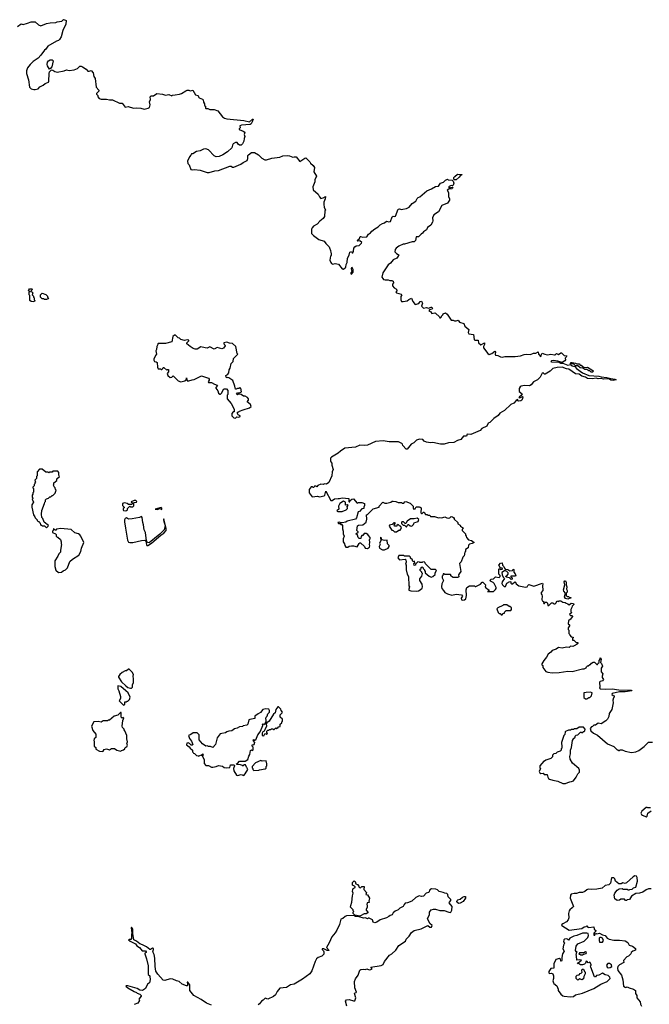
# Model space of a CAD drawing. Extents: x 2240384 to 2404287, y 351326 to 526670.
# Tile 264 of 309: x 2376375 to 2385278, y 415372 to 429298. Entities that reach past the tile are written whole.
import ezdxf

# ---------------------------------------------------------------- set-up
doc = ezdxf.new("R2010")
doc.units = 0

msp = doc.modelspace()

# ---------------------------------------------------------------- linework, layer by layer
at = {"layer": '0CON20XD'}
for points in [[(2376345, 429203), (2376395, 429238), (2376425, 429228), (2376485, 429248), (2376535, 429268), (2376595, 429268), (2376640, 429225), (2376675, 429212), (2376755, 429242), (2376805, 429252), (2376885, 429258), (2376904, 429266), (2376973, 429277), (2376995, 429298), (2377025, 429292), (2377032, 429285), (2377028, 429235), (2376986, 429145), (2376963, 429055), (2376938, 429015), (2376925, 429002), (2376895, 428992), (2376775, 428922), (2376745, 428880), (2376724, 428866), (2376676, 428794), (2376636, 428754), (2376565, 428708), (2376522, 428665), (2376484, 428616), (2376470, 428575), (2376472, 428535), (2376499, 428449), (2376513, 428343), (2376535, 428320), (2376575, 428308), (2376595, 428308), (2376635, 428320), (2376662, 428348), (2376709, 428371), (2376733, 428397), (2376780, 428415), (2376786, 428426), (2376790, 428535), (2376798, 428562), (2376818, 428582), (2376835, 428588), (2376843, 428583), (2376874, 428564), (2376905, 428557), (2377005, 428574), (2377035, 428586), (2377075, 428580), (2377145, 428590), (2377194, 428606), (2377225, 428638), (2377245, 428638), (2377265, 428632), (2377315, 428598), (2377338, 428568), (2377355, 428568), (2377385, 428580), (2377412, 428545), (2377422, 428495), (2377442, 428465), (2377458, 428345), (2377495, 428300), (2377492, 428285), (2377460, 428255), (2377460, 428245), (2377480, 428225), (2377480, 428205), (2377500, 428185), (2377525, 428172), (2377603, 428173), (2377645, 428163), (2377685, 428162), (2377785, 428118), (2377825, 428118), (2377865, 428061), (2377908, 428068), (2377985, 428046), (2378033, 428053), (2378087, 428047), (2378135, 428032), (2378190, 428045), (2378210, 428055), (2378220, 428095), (2378212, 428135), (2378223, 428167), (2378222, 428205), (2378235, 428220), (2378265, 428220), (2378315, 428252), (2378396, 428246), (2378435, 428230), (2378485, 428238), (2378525, 428222), (2378535, 428230), (2378573, 428237), (2378636, 428244), (2378665, 428253), (2378725, 428293), (2378745, 428300), (2378765, 428302), (2378785, 428292), (2378825, 428300), (2378860, 428235), (2378894, 428224), (2378914, 428194), (2378960, 428175), (2378970, 428165), (2378973, 428133), (2378987, 428107), (2378990, 428085), (2379000, 428075), (2379000, 428045), (2379005, 428040), (2379035, 428040), (2379065, 428028), (2379126, 428026), (2379175, 428010), (2379244, 427925), (2379269, 427905), (2379302, 427895), (2379543, 427873), (2379625, 427854), (2379665, 427889), (2379675, 427890), (2379664, 427855), (2379648, 427825), (2379635, 427816), (2379510, 427805), (2379490, 427795), (2379492, 427768), (2379480, 427755), (2379480, 427745), (2379533, 427723), (2379558, 427705), (2379547, 427675), (2379559, 427645), (2379547, 427615), (2379545, 427580), (2379525, 427540), (2379505, 427524), (2379485, 427523), (2379462, 427535), (2379451, 427561), (2379425, 427559), (2379395, 427543), (2379382, 427525), (2379373, 427485), (2379315, 427428), (2379246, 427384), (2379195, 427363), (2379155, 427360), (2379125, 427370), (2379045, 427458), (2379005, 427472), (2378975, 427468), (2378925, 427443), (2378875, 427432), (2378825, 427402), (2378805, 427400), (2378795, 427380), (2378775, 427360), (2378750, 427295), (2378753, 427263), (2378770, 427245), (2378795, 427180), (2378815, 427172), (2378845, 427178), (2378925, 427168), (2379027, 427137), (2379053, 427137), (2379135, 427162), (2379185, 427163), (2379345, 427226), (2379365, 427227), (2379385, 427213), (2379405, 427213), (2379500, 427255), (2379535, 427280), (2379592, 427305), (2379603, 427335), (2379602, 427375), (2379608, 427385), (2379655, 427420), (2379695, 427420), (2379750, 427385), (2379797, 427337), (2379840, 427315), (2379866, 427314), (2379941, 427339), (2380055, 427352), (2380095, 427371), (2380155, 427377), (2380192, 427372), (2380235, 427352), (2380255, 427360), (2380285, 427360), (2380335, 427293), (2380405, 427341), (2380423, 427343), (2380478, 427285), (2380487, 427267), (2380526, 427236), (2380542, 427205), (2380534, 427145), (2380573, 427085), (2380548, 427032), (2380546, 427004), (2380522, 426935), (2380523, 426893), (2380595, 426830), (2380615, 426790), (2380635, 426770), (2380665, 426777), (2380697, 426797), (2380696, 426765), (2380677, 426717), (2380677, 426685), (2380678, 426648), (2380698, 426602), (2380690, 426595), (2380687, 426513), (2380666, 426484), (2380621, 426449), (2380580, 426405), (2380530, 426375), (2380510, 426355), (2380502, 426335), (2380500, 426275), (2380530, 426245), (2380605, 426190), (2380680, 426165), (2380705, 426130), (2380750, 426085), (2380755, 426070), (2380770, 426035), (2380773, 426003), (2380780, 425995), (2380777, 425963), (2380768, 425952), (2380762, 425895), (2380773, 425863), (2380785, 425850), (2380805, 425842), (2380835, 425847), (2380885, 425838), (2380934, 425774), (2380955, 425768), (2380985, 425798), (2380991, 425835), (2381006, 425865), (2381011, 425925), (2381034, 425966), (2381045, 426011), (2381065, 426017), (2381075, 426002), (2381085, 426002), (2381096, 426024), (2381101, 426065), (2381113, 426085), (2381133, 426097), (2381174, 426106), (2381210, 426135), (2381211, 426145), (2381185, 426172), (2381155, 426167), (2381149, 426175), (2381182, 426205), (2381191, 426229), (2381195, 426232), (2381225, 426221), (2381285, 426226), (2381308, 426262), (2381336, 426284), (2381353, 426307), (2381395, 426340), (2381444, 426366), (2381470, 426395), (2381504, 426416), (2381535, 426424), (2381562, 426448), (2381595, 426439), (2381616, 426445), (2381640, 426510), (2381655, 426518), (2381676, 426514), (2381689, 426521), (2381725, 426617), (2381745, 426624), (2381774, 426614), (2381794, 426616)], [(2376795, 428600), (2376768, 428645), (2376763, 428665), (2376768, 428695), (2376780, 428715), (2376805, 428730), (2376832, 428732), (2376848, 428715), (2376828, 428632), (2376815, 428610), (2376795, 428600)], [(2382522, 427032), (2382513, 427043), (2382516, 427065), (2382529, 427081), (2382565, 427112), (2382625, 427110), (2382626, 427105), (2382605, 427091), (2382591, 427069), (2382545, 427033), (2382522, 427032)], [(2381794, 426616), (2381845, 426627), (2381883, 426647), (2381924, 426696), (2381975, 426730), (2381995, 426770), (2382010, 426785), (2382035, 426790), (2382130, 426875), (2382197, 426903), (2382255, 426938), (2382298, 426942), (2382324, 426986), (2382369, 427001), (2382395, 427030), (2382425, 427040), (2382433, 427033), (2382489, 427029), (2382506, 427016), (2382513, 426985), (2382504, 426956), (2382495, 426948), (2382475, 426953), (2382438, 426935), (2382455, 426910), (2382470, 426925), (2382495, 426930), (2382500, 426925), (2382497, 426913), (2382487, 426903), (2382445, 426900), (2382420, 426885), (2382438, 426855), (2382438, 426795), (2382452, 426765), (2382452, 426745), (2382445, 426730), (2382425, 426702), (2382345, 426670), (2382295, 426582), (2382231, 426539), (2382211, 426495), (2382216, 426455), (2382211, 426435), (2382190, 426390), (2382141, 426359), (2382128, 426325), (2382084, 426296), (2382073, 426277), (2382054, 426266), (2382015, 426228), (2381980, 426225), (2381970, 426175), (2381954, 426156), (2381924, 426156), (2381815, 426123), (2381795, 426123), (2381738, 426095), (2381696, 426064), (2381684, 426045), (2381679, 426015), (2381701, 425991), (2381740, 425965), (2381726, 425954), (2381710, 425925), (2381657, 425903), (2381618, 425855), (2381585, 425832), (2381508, 425715), (2381498, 425655), (2381508, 425635), (2381520, 425625), (2381545, 425617), (2381585, 425618), (2381608, 425608), (2381635, 425610), (2381658, 425598), (2381660, 425575), (2381648, 425555), (2381648, 425535), (2381672, 425505), (2381702, 425485), (2381708, 425465), (2381694, 425444), (2381702, 425435), (2381768, 425415), (2381780, 425405), (2381764, 425384), (2381766, 425335), (2381775, 425313), (2381795, 425310), (2381855, 425322), (2381878, 425342), (2381915, 425358), (2381935, 425310), (2381965, 425270), (2382020, 425285), (2382037, 425313), (2382055, 425318), (2382069, 425289), (2382058, 425245), (2382085, 425218), (2382125, 425229), (2382142, 425222), (2382155, 425216), (2382195, 425234), (2382205, 425232), (2382211, 425215), (2382206, 425204), (2382170, 425195), (2382162, 425182), (2382190, 425165), (2382205, 425140), (2382245, 425152), (2382255, 425148), (2382310, 425095), (2382315, 425080), (2382325, 425080), (2382340, 425095), (2382340, 425105), (2382358, 425122), (2382362, 425138), (2382395, 425150), (2382419, 425135), (2382475, 425050), (2382505, 425050), (2382525, 425038), (2382545, 425038), (2382575, 425050), (2382595, 425020), (2382655, 425000), (2382670, 424965), (2382727, 424917), (2382718, 424875), (2382724, 424854), (2382790, 424845), (2382803, 424773), (2382810, 424765), (2382856, 424766), (2382863, 424725), (2382895, 424700), (2382946, 424726), (2382946, 424706), (2382932, 424675), (2382934, 424655), (2382995, 424576), (2383015, 424560), (2383049, 424575), (2383095, 424610), (2383104, 424595), (2383097, 424565), (2383101, 424551), (2383135, 424547), (2383175, 424527), (2383195, 424524), (2383235, 424532), (2383305, 424536), (2383383, 424533), (2383456, 424544), (2383507, 424563), (2383535, 424567), (2383599, 424561), (2383641, 424579), (2383675, 424582), (2383705, 424598), (2383712, 424565), (2383745, 424530), (2383748, 424555), (2383765, 424582), (2383800, 424565), (2383836, 424556), (2383885, 424569), (2383935, 424557), (2383945, 424558), (2383965, 424576), (2383995, 424564), (2384025, 424588), (2384035, 424588), (2384075, 424550), (2384110, 424545), (2384102, 424525), (2384088, 424512), (2384092, 424485), (2384085, 424472), (2384045, 424450), (2383985, 424469), (2383925, 424476), (2383895, 424471), (2383887, 424465), (2383895, 424457), (2384002, 424452), (2384025, 424439), (2384055, 424442), (2384125, 424413), (2384165, 424420), (2384185, 424404), (2384224, 424394), (2384249, 424365), (2384334, 424304), (2384425, 424265), (2384565, 424256), (2384595, 424246), (2384675, 424239), (2384736, 424225), (2384792, 424215), (2384810, 424205), (2384765, 424194), (2384735, 424199), (2384705, 424217), (2384632, 424212), (2384595, 424224), (2384555, 424220), (2384525, 424228), (2384475, 424220), (2384405, 424222), (2384375, 424242), (2384325, 424254), (2384285, 424282), (2384235, 424290), (2384142, 424355), (2384105, 424361), (2384045, 424381), (2383975, 424379), (2383915, 424362), (2383875, 424328), (2383805, 424283), (2383795, 424282), (2383775, 424302), (2383765, 424297), (2383736, 424244), (2383695, 424203), (2383640, 424175), (2383608, 424135), (2383585, 424118), (2383515, 424126), (2383466, 424114), (2383453, 424105), (2383437, 424083), (2383437, 424037), (2383478, 424005), (2383467, 423983), (2383440, 423965), (2383434, 423954), (2383445, 423950), (2383485, 423970), (2383490, 423965), (2383485, 423942), (2383474, 423916), (2383462, 423908), (2383435, 423901), (2383420, 423905), (2383417, 423927), (2383395, 423912), (2383360, 423875), (2383322, 423855), (2383228, 423772), (2383165, 423732), (2383139, 423701), (2383078, 423655), (2383025, 423600), (2383000, 423590), (2382980, 423550), (2382908, 423515), (2382885, 423487), (2382755, 423433), (2382700, 423435), (2382693, 423407), (2382652, 423408), (2382615, 423362), (2382565, 423348), (2382515, 423318), (2382438, 423312), (2382375, 423292), (2382325, 423293), (2382215, 423317), (2382185, 423313), (2382125, 423323), (2382095, 423338), (2382075, 423358), (2382027, 423363), (2381985, 423350), (2381949, 423311), (2381910, 423295), (2381855, 423222), (2381842, 423222), (2381792, 423275), (2381790, 423295), (2381780, 423305), (2381730, 423325), (2381598, 423328), (2381515, 423341), (2381405, 423332), (2381295, 423282), (2381245, 423273), (2381185, 423278), (2381125, 423252), (2380973, 423237), (2380910, 423195), (2380880, 423165), (2380785, 423110), (2380770, 423095), (2380770, 423055), (2380773, 423043), (2380790, 423025), (2380790, 422995), (2380808, 422935), (2380792, 422905), (2380790, 422845), (2380747, 422753), (2380715, 422728), (2380685, 422732), (2380665, 422722), (2380633, 422727), (2380592, 422708), (2380575, 422690), (2380568, 422698), (2380545, 422698), (2380535, 422680), (2380525, 422680), (2380512, 422692), (2380495, 422690), (2380470, 422655), (2380470, 422605), (2380510, 422550), (2380585, 422557), (2380615, 422550), (2380682, 422565), (2380692, 422575), (2380705, 422630), (2380775, 422497), (2380795, 422499), (2380825, 422519), (2380876, 422524), (2380896, 422524), (2380935, 422537), (2381027, 422527), (2381030, 422485), (2381035, 422480), (2381045, 422480), (2381050, 422495), (2381072, 422518), (2381095, 422520), (2381145, 422460), (2381165, 422470), (2381185, 422470), (2381215, 422468), (2381250, 422455), (2381250, 422425), (2381240, 422405), (2381240, 422385), (2381215, 422380), (2381178, 422342), (2381160, 422335), (2381136, 422254), (2381125, 422232), (2381004, 422206), (2380987, 422193), (2380935, 422180), (2380915, 422180), (2380895, 422192), (2380872, 422185), (2380885, 422170), (2380905, 422170), (2380915, 422160), (2380928, 422158), (2380940, 422145), (2380940, 422095), (2380950, 422065), (2380948, 422028), (2380962, 421995), (2380950, 421955), (2380950, 421915), (2380970, 421885), (2380973, 421863), (2380988, 421838), (2381015, 421838), (2381035, 421850), (2381065, 421858), (2381095, 421858), (2381145, 421842), (2381175, 421890), (2381185, 421900), (2381195, 421900), (2381250, 421845), (2381260, 421825), (2381295, 421820), (2381320, 421835), (2381328, 421855), (2381320, 421875), (2381328, 421905), (2381320, 421945), (2381330, 421955), (2381330, 421975), (2381305, 422000), (2381300, 422015), (2381275, 422030), (2381245, 422030), (2381228, 422002), (2381215, 422000), (2381202, 421988), (2381198, 421962), (2381175, 421960), (2381160, 421975), (2381150, 422005), (2381130, 422025), (2381145, 422040), (2381160, 422045), (2381160, 422055), (2381142, 422075), (2381152, 422138), (2381165, 422148), (2381227, 422153), (2381275, 422190), (2381282, 422235), (2381280, 422295), (2381295, 422300), (2381360, 422365), (2381375, 422380), (2381458, 422402), (2381460, 422415), (2381508, 422472), (2381538, 422458), (2381565, 422458), (2381584, 422466), (2381625, 422472), (2381643, 422487), (2381655, 422488), (2381695, 422482), (2381725, 422468), (2381775, 422470), (2381785, 422460), (2381805, 422460), (2381821, 422479), (2381835, 422482), (2381895, 422458), (2381939, 422419), (2381937, 422387), (2381950, 422375), (2381965, 422378), (2381983, 422407), (2382025, 422410), (2382040, 422405), (2382050, 422395), (2382048, 422325), (2382055, 422312), (2382067, 422313), (2382085, 422332), (2382095, 422332), (2382115, 422300), (2382137, 422297), (2382145, 422290), (2382175, 422290), (2382185, 422270), (2382242, 422272), (2382295, 422252), (2382315, 422258), (2382345, 422252), (2382385, 422268), (2382415, 422252), (2382445, 422248), (2382455, 422250), (2382475, 422270), (2382495, 422267), (2382510, 422255), (2382520, 422245), (2382520, 422235), (2382568, 422185), (2382570, 422165), (2382605, 422150), (2382610, 422135), (2382650, 422105), (2382630, 422085), (2382630, 422075), (2382680, 422025), (2382680, 422005), (2382690, 421995), (2382692, 421972), (2382723, 421943), (2382762, 421932), (2382800, 421905), (2382775, 421890), (2382735, 421880), (2382720, 421865), (2382715, 421830), (2382680, 421805), (2382680, 421775), (2382670, 421765), (2382660, 421715), (2382640, 421695), (2382618, 421632), (2382592, 421605), (2382612, 421495), (2382588, 421462), (2382582, 421445), (2382585, 421420), (2382572, 421408), (2382505, 421410), (2382493, 421413), (2382472, 421432), (2382470, 421445)], [(2381065, 425700), (2381088, 425725), (2381090, 425765), (2381075, 425794), (2381065, 425786), (2381062, 425775), (2381072, 425735), (2381057, 425715), (2381058, 425705), (2381065, 425700)], [(2376565, 425308), (2376535, 425314), (2376518, 425328), (2376520, 425395), (2376510, 425405), (2376510, 425445), (2376520, 425455), (2376500, 425465), (2376502, 425478), (2376515, 425490), (2376545, 425490), (2376550, 425485), (2376548, 425472), (2376530, 425455), (2376548, 425448), (2376560, 425435), (2376550, 425405), (2376570, 425385), (2376570, 425375), (2376580, 425365), (2376580, 425335), (2376590, 425325), (2376585, 425310), (2376565, 425308)], [(2376725, 425340), (2376715, 425350), (2376695, 425350), (2376670, 425375), (2376670, 425405), (2376695, 425428), (2376745, 425410), (2376768, 425388), (2376770, 425375), (2376780, 425365), (2376775, 425350), (2376755, 425342), (2376725, 425340)], [(2379425, 423663), (2379445, 423680), (2379475, 423678), (2379492, 423685), (2379492, 423695), (2379465, 423710), (2379450, 423735), (2379465, 423750), (2379475, 423750), (2379485, 423760), (2379535, 423782), (2379625, 423808), (2379648, 423825), (2379640, 423855), (2379590, 423895), (2379610, 423915), (2379610, 423935), (2379598, 423955), (2379565, 423971), (2379540, 423975), (2379507, 423997), (2379465, 424000), (2379455, 423990), (2379442, 424002), (2379455, 424020), (2379485, 424020), (2379510, 424035), (2379500, 424085), (2379480, 424090), (2379477, 424083), (2379455, 424082), (2379435, 424070), (2379425, 424072), (2379419, 424115), (2379390, 424195), (2379332, 424232), (2379318, 424238), (2379303, 424233), (2379293, 424243), (2379290, 424265), (2379318, 424282), (2379332, 424305), (2379338, 424345), (2379352, 424368), (2379367, 424435), (2379393, 424465), (2379396, 424504), (2379460, 424565), (2379448, 424578), (2379430, 424675), (2379385, 424719), (2379344, 424724), (2379305, 424738), (2379262, 424725), (2379262, 424715), (2379278, 424698), (2379280, 424685), (2379256, 424654), (2379235, 424643), (2379165, 424662), (2379125, 424640), (2379065, 424670), (2379025, 424653), (2378997, 424657), (2378935, 424672), (2378885, 424640), (2378855, 424640), (2378828, 424648), (2378784, 424674), (2378740, 424715), (2378740, 424725), (2378766, 424754), (2378765, 424766), (2378745, 424772), (2378705, 424759), (2378655, 424774), (2378635, 424792), (2378615, 424798), (2378578, 424838), (2378565, 424838), (2378540, 424815), (2378525, 424742), (2378435, 424720), (2378335, 424720), (2378330, 424715), (2378330, 424705), (2378313, 424677), (2378310, 424635), (2378302, 424615), (2378310, 424565), (2378293, 424547), (2378273, 424497), (2378273, 424483), (2378282, 424462), (2378305, 424460), (2378318, 424448), (2378322, 424385), (2378335, 424360), (2378365, 424360), (2378375, 424350), (2378385, 424350), (2378400, 424365), (2378402, 424378), (2378415, 424380), (2378455, 424340), (2378465, 424350), (2378478, 424348), (2378480, 424315), (2378462, 424295), (2378468, 424265), (2378505, 424238), (2378525, 424240), (2378545, 424260), (2378618, 424188), (2378655, 424178), (2378712, 424188), (2378728, 424202), (2378735, 424230), (2378745, 424190), (2378765, 424190), (2378814, 424206), (2378843, 424207), (2378945, 424260), (2379045, 424228), (2379052, 424215), (2379052, 424198), (2379038, 424175), (2379045, 424168), (2379085, 424168), (2379131, 424141), (2379168, 424128), (2379172, 424122), (2379148, 424095), (2379148, 424085), (2379177, 424047), (2379188, 424015), (2379205, 424000), (2379215, 424000), (2379228, 424015), (2379263, 424077), (2379300, 424075), (2379320, 424055), (2379320, 423995), (2379310, 423985), (2379310, 423935), (2379365, 423870), (2379407, 423787), (2379408, 423752), (2379395, 423750), (2379373, 423727), (2379376, 423695), (2379405, 423668), (2379425, 423663)], [(2384475, 424312), (2384455, 424312), (2384435, 424330), (2384425, 424330), (2384395, 424350), (2384365, 424350), (2384338, 424368), (2384300, 424375), (2384265, 424400), (2384235, 424400), (2384205, 424430), (2384165, 424430), (2384163, 424437), (2384175, 424448), (2384185, 424448), (2384235, 424438), (2384255, 424428), (2384285, 424430), (2384302, 424412), (2384315, 424410), (2384355, 424380), (2384405, 424382), (2384480, 424335), (2384490, 424325), (2384475, 424312)], [(2376755, 422110), (2376778, 422132), (2376780, 422145), (2376722, 422192), (2376700, 422245), (2376690, 422255), (2376682, 422305), (2376688, 422355), (2376727, 422453), (2376730, 422475), (2376740, 422485), (2376740, 422505), (2376755, 422520), (2376782, 422528), (2376803, 422547), (2376815, 422550), (2376835, 422570), (2376845, 422570), (2376877, 422603), (2376890, 422645), (2376880, 422655), (2376878, 422678), (2376862, 422692), (2376860, 422705), (2376850, 422715), (2376860, 422725), (2376860, 422745), (2376898, 422782), (2376900, 422805), (2376940, 422835), (2376930, 422855), (2376930, 422895), (2376915, 422910), (2376845, 422910), (2376835, 422900), (2376795, 422900), (2376785, 422890), (2376775, 422900), (2376745, 422900), (2376695, 422940), (2376655, 422940), (2376620, 422905), (2376620, 422845), (2376612, 422835), (2376612, 422808), (2376590, 422785), (2376600, 422755), (2376590, 422745), (2376590, 422735), (2376580, 422725), (2376580, 422705), (2376563, 422687), (2376560, 422675), (2376570, 422665), (2376570, 422615), (2376563, 422607), (2376560, 422585), (2376550, 422575), (2376550, 422545), (2376560, 422535), (2376560, 422525), (2376550, 422515), (2376572, 422475), (2376548, 422435), (2376548, 422405), (2376568, 422295), (2376590, 422265), (2376592, 422252), (2376620, 422225), (2376620, 422215), (2376635, 422200), (2376645, 422200), (2376658, 422188), (2376675, 422150), (2376685, 422150), (2376695, 422140), (2376725, 422140), (2376755, 422110)], [(2377865, 422350), (2377885, 422354), (2377900, 422365), (2377900, 422385), (2377932, 422418), (2377945, 422410), (2377975, 422410), (2377988, 422422), (2377990, 422445), (2377982, 422458), (2377995, 422470), (2378028, 422472), (2378030, 422485), (2378015, 422498), (2377995, 422497), (2377953, 422477), (2377952, 422472), (2377970, 422465), (2377968, 422452), (2377955, 422440), (2377915, 422440), (2377897, 422457), (2377856, 422466), (2377830, 422455), (2377828, 422428), (2377850, 422405), (2377850, 422395), (2377840, 422385), (2377838, 422365), (2377842, 422355), (2377865, 422350)], [(2378325, 422371), (2378337, 422375), (2378338, 422382), (2378355, 422384), (2378385, 422372), (2378385, 422387), (2378375, 422396), (2378292, 422375), (2378325, 422371)], [(2380875, 422340), (2380935, 422343), (2380990, 422365), (2381010, 422385), (2381010, 422395), (2381000, 422405), (2381020, 422425), (2381005, 422438), (2380982, 422432), (2380980, 422475), (2380955, 422488), (2380900, 422455), (2380883, 422415), (2380887, 422375), (2380862, 422355), (2380860, 422345), (2380875, 422340)], [(2378185, 421862), (2378240, 421895), (2378373, 422007), (2378415, 422034), (2378445, 422072), (2378448, 422105), (2378415, 422238), (2378410, 422225), (2378412, 422198), (2378430, 422145), (2378417, 422083), (2378358, 422022), (2378205, 421900), (2378183, 421905), (2378170, 421925), (2378152, 422045), (2378134, 422084), (2378127, 422155), (2378114, 422185), (2378106, 422256), (2378095, 422272), (2378071, 422259), (2377965, 422237), (2377915, 422232), (2377885, 422250), (2377867, 422245), (2377858, 422225), (2377858, 422195), (2377872, 422105), (2377900, 421935), (2377915, 421909), (2377932, 421902), (2377973, 421903), (2378095, 421932), (2378144, 421934), (2378160, 421920), (2378166, 421875), (2378175, 421863), (2378185, 421862)], [(2381845, 422122), (2381865, 422160), (2381875, 422160), (2381895, 422138), (2381918, 422132), (2381939, 422151), (2381958, 422185), (2381996, 422194), (2382008, 422202), (2382019, 422229), (2381995, 422246), (2381955, 422237), (2381901, 422239), (2381854, 422206), (2381835, 422170), (2381825, 422170), (2381800, 422195), (2381780, 422195), (2381773, 422187), (2381773, 422173), (2381795, 422150), (2381818, 422148), (2381845, 422122)], [(2376925, 421480), (2376965, 421482), (2376988, 421502), (2377023, 421517), (2377053, 421547), (2377086, 421634), (2377121, 421669), (2377212, 421725), (2377238, 421775), (2377248, 421825), (2377280, 421905), (2377238, 421995), (2377223, 422013), (2377205, 422027), (2377155, 422040), (2377105, 422088), (2376955, 422102), (2376895, 422090), (2376885, 422080), (2376875, 422080), (2376855, 422100), (2376850, 422075), (2376840, 422065), (2376840, 422045), (2376880, 422025), (2376890, 422015), (2376890, 421995), (2376905, 421980), (2376915, 421980), (2376950, 421945), (2376960, 421915), (2376960, 421885), (2376968, 421875), (2376950, 421795), (2376950, 421765), (2376930, 421745), (2376915, 421710), (2376870, 421645), (2376870, 421565), (2376884, 421514), (2376925, 421480)], [(2381705, 422052), (2381735, 422080), (2381755, 422080), (2381765, 422090), (2381772, 422115), (2381760, 422135), (2381745, 422140), (2381725, 422160), (2381710, 422145), (2381708, 422132), (2381675, 422132), (2381670, 422155), (2381690, 422175), (2381675, 422180), (2381665, 422180), (2381642, 422158), (2381602, 422148), (2381600, 422135), (2381635, 422078), (2381655, 422072), (2381675, 422052), (2381705, 422052)], [(2381505, 421799), (2381535, 421801), (2381587, 421823), (2381601, 421845), (2381599, 421859), (2381577, 421885), (2381570, 421935), (2381535, 421930), (2381495, 421940), (2381490, 421965), (2381475, 421977), (2381480, 421925), (2381462, 421895), (2381470, 421875), (2381460, 421845), (2381462, 421822), (2381505, 421799)], [(2381985, 421214), (2382015, 421221), (2382038, 421235), (2382065, 421258), (2382072, 421275), (2382068, 421315), (2382033, 421367), (2382035, 421390), (2382062, 421428), (2382070, 421465), (2382060, 421475), (2382060, 421485), (2382040, 421505), (2382040, 421525), (2382050, 421535), (2382052, 421548), (2382068, 421558), (2382080, 421545), (2382080, 421535), (2382100, 421515), (2382100, 421505), (2382110, 421495), (2382110, 421475), (2382165, 421428), (2382195, 421412), (2382218, 421422), (2382248, 421452), (2382250, 421475), (2382270, 421505), (2382255, 421520), (2382192, 421522), (2382112, 421602), (2382110, 421615), (2382095, 421630), (2382073, 421627), (2382065, 421620), (2382035, 421620), (2382027, 421627), (2382005, 421630), (2381972, 421598), (2381970, 421585), (2381955, 421580), (2381950, 421605), (2381960, 421615), (2381958, 421638), (2381942, 421632), (2381930, 421645), (2381928, 421658), (2381902, 421682), (2381900, 421695), (2381888, 421708), (2381815, 421710), (2381805, 421720), (2381735, 421720), (2381720, 421685), (2381745, 421660), (2381825, 421668), (2381837, 421657), (2381838, 421625), (2381830, 421595), (2381840, 421585), (2381838, 421515), (2381852, 421455), (2381872, 421422), (2381879, 421289), (2381886, 421274), (2381877, 421245), (2381879, 421229), (2381905, 421219), (2381985, 421214)], [(2382470, 421445), (2382465, 421450), (2382385, 421450), (2382375, 421460), (2382362, 421458), (2382360, 421435), (2382350, 421425), (2382350, 421405), (2382370, 421365), (2382342, 421318), (2382338, 421275), (2382342, 421252), (2382370, 421225), (2382385, 421198), (2382425, 421179), (2382485, 421160), (2382545, 421173), (2382620, 421165), (2382638, 421145), (2382619, 421115), (2382624, 421094), (2382635, 421088), (2382665, 421094), (2382684, 421106), (2382692, 421155), (2382688, 421232), (2382698, 421265), (2382735, 421292), (2382805, 421290), (2382815, 421280), (2382825, 421280), (2382890, 421315), (2382915, 421340), (2382925, 421340), (2382960, 421305), (2382958, 421275), (2382964, 421264), (2383010, 421235), (2383008, 421222), (2382992, 421212), (2383055, 421208), (2383075, 421212), (2383105, 421240), (2383113, 421255), (2383111, 421265), (2383084, 421324), (2383068, 421338), (2383030, 421355), (2383028, 421372), (2383040, 421385), (2383075, 421388), (2383105, 421420), (2383155, 421410), (2383167, 421423), (2383168, 421435), (2383148, 421455), (2383150, 421525), (2383155, 421530), (2383165, 421530), (2383175, 421520), (2383200, 421525), (2383198, 421538), (2383172, 421542), (2383152, 421585), (2383175, 421610), (2383198, 421618), (2383200, 421585), (2383220, 421565), (2383228, 421538), (2383238, 421528), (2383275, 421522), (2383305, 421502), (2383342, 421508), (2383355, 421528), (2383368, 421515), (2383360, 421505), (2383360, 421485), (2383382, 421462), (2383390, 421435), (2383388, 421425), (2383322, 421428), (2383322, 421412), (2383340, 421405), (2383340, 421385), (2383325, 421380), (2383302, 421402), (2383252, 421412), (2383250, 421425), (2383265, 421430), (2383283, 421457), (2383283, 421475), (2383265, 421493), (2383245, 421503), (2383228, 421502), (2383193, 421477), (2383198, 421445), (2383213, 421413), (2383230, 421395), (2383197, 421345), (2383192, 421325), (2383202, 421305), (2383225, 421282), (2383245, 421280), (2383265, 421328), (2383305, 421350), (2383318, 421348), (2383318, 421328), (2383328, 421318), (2383345, 421318), (2383375, 421347), (2383385, 421342), (2383397, 421317), (2383432, 421292), (2383525, 421270), (2383550, 421275), (2383560, 421295), (2383575, 421308), (2383645, 421288), (2383767, 421327), (2383772, 421315), (2383768, 421295), (2383772, 421225), (2383750, 421195), (2383750, 421175), (2383760, 421165), (2383762, 421145), (2383758, 421095), (2383765, 421080), (2383790, 421065), (2383780, 421055), (2383785, 421040), (2383795, 421040), (2383805, 421060), (2383825, 421058), (2383840, 421045), (2383842, 421012), (2383855, 421010), (2383895, 421050), (2383915, 421050), (2383928, 421038), (2383945, 421037), (2383957, 421045), (2383975, 421076), (2383995, 421070), (2384004, 421076), (2384025, 421077), (2384055, 421058), (2384087, 421057), (2384103, 421043), (2384127, 421037), (2384145, 421020), (2384173, 421047), (2384205, 421040), (2384212, 421025), (2384189, 421001), (2384183, 420985), (2384170, 420955), (2384170, 420925), (2384180, 420915), (2384150, 420885), (2384165, 420870), (2384185, 420870), (2384190, 420855), (2384163, 420817), (2384133, 420797), (2384132, 420755), (2384147, 420737), (2384148, 420725), (2384130, 420695), (2384130, 420675), (2384140, 420665), (2384140, 420615), (2384150, 420605), (2384152, 420592), (2384175, 420570), (2384200, 420565), (2384200, 420555), (2384190, 420545), (2384192, 420522), (2384212, 420522), (2384245, 420490), (2384268, 420488), (2384268, 420475), (2384260, 420465), (2384215, 420440), (2384195, 420434), (2384165, 420437), (2384145, 420419), (2384105, 420424), (2384045, 420410), (2383995, 420420), (2383960, 420395), (2383902, 420378), (2383885, 420352), (2383847, 420323), (2383825, 420280), (2383787, 420233), (2383760, 420185), (2383760, 420175), (2383770, 420165), (2383770, 420135), (2383815, 420080), (2383845, 420068), (2383905, 420060), (2384005, 420063), (2384125, 420082), (2384185, 420078), (2384335, 420118), (2384355, 420118), (2384385, 420130), (2384390, 420145), (2384405, 420160), (2384415, 420160), (2384435, 420180), (2384445, 420180), (2384462, 420198), (2384485, 420210), (2384505, 420210), (2384535, 420180), (2384545, 420180), (2384554, 420196), (2384568, 420205), (2384570, 420235), (2384583, 420255), (2384585, 420270), (2384596, 420254), (2384590, 420205), (2384603, 420193), (2384617, 420155), (2384599, 420125), (2384599, 420075), (2384620, 420045), (2384611, 420015), (2384612, 419995), (2384632, 419965), (2384615, 419947), (2384583, 419937), (2384573, 419927), (2384578, 419855), (2384572, 419845), (2384590, 419835), (2384665, 419829), (2384753, 419833), (2384845, 419820), (2385025, 419816), (2385032, 419805), (2384938, 419792), (2384855, 419791), (2384752, 419768), (2384750, 419755), (2384765, 419740), (2384780, 419735), (2384780, 419715), (2384770, 419705), (2384762, 419675), (2384768, 419635), (2384747, 419543), (2384712, 419485), (2384707, 419443), (2384688, 419405), (2384665, 419382), (2384595, 419340), (2384555, 419348), (2384515, 419320), (2384495, 419320), (2384475, 419300), (2384462, 419298), (2384440, 419275), (2384452, 419242), (2384490, 419205), (2384545, 419180), (2384685, 419058), (2384775, 419020), (2384825, 418970), (2384835, 418970), (2384845, 418960), (2384855, 418960), (2384865, 418970), (2384895, 418970), (2384935, 418950), (2385025, 418933), (2385085, 418944), (2385128, 418962), (2385203, 419017), (2385255, 419072), (2385265, 419078), (2385325, 419078)], [(2384125, 421102), (2384095, 421112), (2384080, 421135), (2384093, 421185), (2384070, 421215), (2384066, 421234), (2384082, 421305), (2384072, 421345), (2384085, 421360), (2384095, 421360), (2384102, 421342), (2384100, 421305), (2384112, 421275), (2384108, 421245), (2384118, 421225), (2384117, 421203), (2384100, 421185), (2384100, 421155), (2384115, 421140), (2384135, 421140), (2384145, 421130), (2384170, 421125), (2384170, 421115), (2384145, 421112), (2384125, 421102)], [(2383195, 420880), (2383212, 420898), (2383228, 420902), (2383232, 420918), (2383255, 420940), (2383318, 420942), (2383330, 420955), (2383328, 420978), (2383305, 421000), (2383295, 421000), (2383265, 421020), (2383215, 421020), (2383205, 421010), (2383135, 420980), (2383120, 420965), (2383143, 420913), (2383155, 420900), (2383168, 420898), (2383182, 420882), (2383195, 420880)], [(2377942, 419842), (2377955, 419843), (2377968, 419855), (2377968, 419892), (2377982, 419925), (2377986, 419975), (2377978, 420015), (2377982, 420035), (2377965, 420070), (2377925, 420110), (2377915, 420110), (2377885, 420090), (2377865, 420090), (2377824, 420066), (2377790, 420035), (2377773, 420007), (2377773, 419997), (2377814, 419934), (2377875, 419877), (2377905, 419853), (2377942, 419842)], [(2377845, 419602), (2377860, 419615), (2377862, 419648), (2377885, 419650), (2377895, 419660), (2377905, 419660), (2377928, 419682), (2377938, 419715), (2377908, 419775), (2377878, 419805), (2377805, 419867), (2377763, 419877), (2377762, 419835), (2377777, 419807), (2377800, 419725), (2377800, 419695), (2377782, 419665), (2377845, 419602)], [(2384375, 419690), (2384395, 419692), (2384425, 419710), (2384435, 419710), (2384460, 419735), (2384472, 419775), (2384445, 419787), (2384385, 419784), (2384352, 419775), (2384352, 419712), (2384375, 419690)], [(2379825, 419170), (2379842, 419198), (2379855, 419200), (2379865, 419190), (2379878, 419202), (2379870, 419215), (2379870, 419235), (2379882, 419248), (2379895, 419250), (2379905, 419260), (2379925, 419260), (2379935, 419270), (2379955, 419270), (2379965, 419260), (2379975, 419260), (2379995, 419280), (2380005, 419270), (2380015, 419280), (2380028, 419282), (2380032, 419298), (2380058, 419302), (2380060, 419335), (2380080, 419355), (2380080, 419365), (2380090, 419375), (2380090, 419405), (2380060, 419435), (2380060, 419465), (2380088, 419492), (2380090, 419505), (2380070, 419525), (2380068, 419548), (2380035, 419580), (2380025, 419580), (2379995, 419540), (2379987, 419493), (2379962, 419475), (2379902, 419375), (2379870, 419355), (2379862, 419338), (2379864, 419305), (2379842, 419255), (2379833, 419237), (2379812, 419225), (2379802, 419205), (2379802, 419172), (2379825, 419170)], [(2377545, 418948), (2377556, 418954), (2377570, 418975), (2377603, 418987), (2377645, 418972), (2377675, 418990), (2377715, 418990), (2377748, 418968), (2377805, 418950), (2377815, 418960), (2377845, 418970), (2377860, 418985), (2377860, 418995), (2377875, 419010), (2377890, 419015), (2377898, 419035), (2377890, 419055), (2377898, 419085), (2377890, 419125), (2377890, 419175), (2377862, 419242), (2377850, 419255), (2377850, 419265), (2377830, 419285), (2377822, 419305), (2377832, 419385), (2377848, 419418), (2377835, 419430), (2377825, 419420), (2377810, 419435), (2377808, 419498), (2377802, 419498), (2377765, 419460), (2377713, 419447), (2377645, 419390), (2377625, 419390), (2377615, 419382), (2377555, 419380), (2377525, 419362), (2377485, 419370), (2377424, 419366), (2377390, 419305), (2377410, 419245), (2377452, 419192), (2377450, 419145), (2377430, 419125), (2377422, 419105), (2377430, 419095), (2377430, 419025), (2377450, 419005), (2377452, 418982), (2377503, 418953), (2377545, 418948)], [(2379545, 418610), (2379565, 418630), (2379602, 418695), (2379589, 418719), (2379580, 418725), (2379568, 418758), (2379542, 418758), (2379535, 418740), (2379525, 418750), (2379497, 418757), (2379443, 418763), (2379440, 418775), (2379455, 418780), (2379485, 418812), (2379565, 418810), (2379602, 418835), (2379615, 418880), (2379630, 418905), (2379638, 418962), (2379655, 418970), (2379665, 418960), (2379675, 418970), (2379677, 419007), (2379663, 419023), (2379661, 419039), (2379665, 419048), (2379685, 419040), (2379696, 419055), (2379698, 419075), (2379678, 419105), (2379685, 419118), (2379698, 419108), (2379715, 419112), (2379740, 419185), (2379776, 419224), (2379805, 419290), (2379812, 419315), (2379810, 419335), (2379817, 419337), (2379825, 419330), (2379847, 419343), (2379860, 419365), (2379862, 419385), (2379855, 419420), (2379860, 419435), (2379874, 419446), (2379882, 419478), (2379906, 419505), (2379906, 419526), (2379897, 419547), (2379855, 419552), (2379815, 419540), (2379779, 419501), (2379745, 419482), (2379702, 419448), (2379698, 419412), (2379628, 419402), (2379617, 419393), (2379600, 419335), (2379585, 419320), (2379535, 419310), (2379525, 419300), (2379483, 419297), (2379452, 419278), (2379413, 419267), (2379375, 419242), (2379333, 419237), (2379303, 419227), (2379285, 419212), (2379235, 419202), (2379210, 419195), (2379165, 419140), (2379142, 419048), (2379107, 419003), (2379075, 419020), (2379045, 419017), (2379025, 419028), (2379005, 419022), (2378958, 419055), (2378913, 419113), (2378912, 419185), (2378885, 419212), (2378828, 419212), (2378795, 419188), (2378760, 419175), (2378775, 419130), (2378802, 419095), (2378822, 419045), (2378815, 419038), (2378798, 419038), (2378775, 419062), (2378755, 419072), (2378740, 419065), (2378735, 419040), (2378770, 419015), (2378784, 418994), (2378820, 418965), (2378820, 418945), (2378830, 418935), (2378832, 418922), (2378848, 418918), (2378875, 418890), (2378897, 418887), (2378905, 418880), (2378933, 418897), (2378945, 418890), (2378950, 418905), (2378966, 418916), (2378970, 418895), (2378960, 418885), (2378960, 418875), (2378982, 418835), (2378985, 418780), (2379005, 418750), (2379045, 418748), (2379085, 418728), (2379105, 418727), (2379155, 418733), (2379185, 418748), (2379245, 418738), (2379265, 418722), (2379295, 418718), (2379345, 418720), (2379355, 418760), (2379407, 418757), (2379412, 418745), (2379400, 418705), (2379403, 418675), (2379442, 418615), (2379455, 418610), (2379505, 418622), (2379545, 418610)], [(2384095, 418494), (2384125, 418510), (2384155, 418520), (2384179, 418521), (2384205, 418533), (2384242, 418585), (2384265, 418630), (2384290, 418655), (2384290, 418685), (2384280, 418705), (2384194, 418784), (2384160, 418840), (2384153, 418875), (2384163, 418915), (2384162, 418965), (2384178, 419005), (2384190, 419105), (2384200, 419115), (2384202, 419128), (2384228, 419152), (2384230, 419165), (2384242, 419178), (2384268, 419182), (2384305, 419220), (2384315, 419220), (2384325, 419210), (2384345, 419230), (2384355, 419230), (2384368, 419242), (2384370, 419265), (2384345, 419290), (2384285, 419290), (2384255, 419270), (2384215, 419270), (2384205, 419260), (2384173, 419257), (2384162, 419248), (2384135, 419248), (2384095, 419232), (2384088, 419225), (2384082, 419188), (2384070, 419175), (2384038, 419075), (2384042, 419015), (2384040, 418995), (2384030, 418985), (2384030, 418965), (2384015, 418950), (2383973, 418937), (2383955, 418920), (2383930, 418915), (2383910, 418895), (2383908, 418872), (2383885, 418850), (2383813, 418827), (2383795, 418810), (2383785, 418810), (2383730, 418745), (2383730, 418715), (2383740, 418705), (2383722, 418665), (2383730, 418645), (2383745, 418638), (2383775, 418640), (2383793, 418623), (2383805, 418620), (2383835, 418620), (2383842, 418585), (2383852, 418565), (2383866, 418556), (2383915, 418540), (2383985, 418527), (2384055, 418495), (2384095, 418494)], [(2379685, 418680), (2379755, 418682), (2379765, 418690), (2379847, 418703), (2379858, 418712), (2379860, 418735), (2379870, 418745), (2379870, 418775), (2379858, 418815), (2379805, 418810), (2379785, 418818), (2379710, 418785), (2379660, 418735), (2379660, 418715), (2379670, 418705), (2379672, 418692), (2379685, 418680)], [(2385295, 418150), (2385255, 418150), (2385247, 418157), (2385235, 418157), (2385170, 418105), (2385160, 418075), (2385167, 418057), (2385182, 418045), (2385235, 418024), (2385247, 418035), (2385257, 418073), (2385302, 418108)], [(2381185, 416620), (2381112, 416632), (2381090, 416655), (2381090, 416675), (2381100, 416685), (2381090, 416695), (2381088, 416708), (2381054, 416744), (2381055, 416770), (2381073, 416815), (2381080, 416905), (2381090, 416945), (2381083, 416965), (2381084, 416996), (2381091, 417009), (2381120, 417025), (2381120, 417035), (2381110, 417045), (2381082, 417055), (2381082, 417095), (2381105, 417120), (2381117, 417107), (2381127, 417077), (2381150, 417065), (2381170, 417045), (2381170, 417035), (2381182, 417022), (2381195, 417020), (2381215, 417040), (2381245, 417040), (2381240, 416995), (2381280, 416955), (2381270, 416925), (2381295, 416920), (2381320, 416875), (2381317, 416843), (2381310, 416835), (2381317, 416813), (2381290, 416805), (2381282, 416785), (2381290, 416775), (2381290, 416745), (2381272, 416715), (2381273, 416703), (2381297, 416677), (2381297, 416665), (2381275, 416650), (2381245, 416652), (2381195, 416623), (2381185, 416620)], [(2385305, 417003), (2385265, 417003), (2385235, 416993), (2385185, 416960), (2385137, 416943), (2385085, 416940), (2385025, 416900), (2384998, 416852), (2384965, 416850), (2384955, 416840), (2384942, 416842), (2384925, 416860), (2384875, 416860), (2384857, 416843), (2384825, 416838), (2384790, 416865), (2384780, 416915), (2384792, 416945), (2384822, 416985), (2384853, 417007), (2384892, 417012), (2384905, 417000), (2384965, 417000), (2384972, 416992), (2384995, 416990), (2385003, 416997), (2385035, 417000), (2385052, 417018), (2385085, 417030), (2385112, 417115), (2385107, 417167), (2385095, 417182), (2385075, 417190), (2385048, 417175), (2384955, 417088), (2384935, 417082), (2384905, 417090), (2384882, 417078), (2384845, 417078), (2384802, 417112), (2384790, 417145), (2384775, 417160), (2384745, 417160), (2384730, 417085), (2384705, 417062), (2384655, 417050), (2384610, 417015), (2384535, 416999), (2384465, 416996), (2384415, 417001), (2384395, 416993), (2384365, 416966), (2384335, 416954), (2384285, 416952), (2384249, 416941), (2384215, 416940), (2384175, 416930), (2384163, 416917), (2384160, 416875), (2384204, 416755), (2384189, 416735), (2384155, 416710), (2384146, 416695), (2384133, 416655), (2384141, 416595), (2384130, 416565), (2384105, 416537), (2384055, 416511), (2384038, 416495), (2384042, 416485), (2384145, 416421), (2384324, 416446), (2384355, 416468), (2384387, 416473), (2384395, 416480), (2384410, 416465), (2384425, 416460), (2384495, 416468), (2384500, 416435), (2384520, 416415), (2384520, 416405), (2384493, 416377), (2384495, 416350), (2384508, 416352), (2384515, 416380), (2384535, 416368), (2384575, 416376), (2384615, 416354), (2384654, 416344), (2384680, 416305), (2384711, 416291), (2384775, 416277), (2384855, 416280), (2384935, 416270), (2384975, 416248), (2384995, 416210), (2385040, 416195), (2385082, 416162), (2385084, 416136), (2385046, 416124), (2385020, 416105), (2385016, 416084), (2384985, 416052), (2384960, 416045), (2384915, 415990), (2384916, 415964), (2384855, 415932), (2384832, 415905), (2384827, 415885), (2384835, 415852), (2384883, 415785), (2384905, 415720), (2384915, 415628), (2384935, 415612), (2384945, 415610), (2384965, 415620), (2384993, 415603), (2385055, 415588), (2385083, 415565), (2385083, 415525), (2385100, 415495), (2385102, 415465), (2385148, 415405), (2385152, 415375), (2385166, 415346)], [(2381002, 415345), (2380984, 415416), (2380996, 415434), (2381035, 415441), (2381095, 415420), (2381115, 415420), (2381126, 415465), (2381110, 415525), (2381115, 415532), (2381133, 415537), (2381136, 415544), (2381112, 415605), (2381111, 415695), (2381125, 415732), (2381163, 415785), (2381184, 415855), (2381198, 415865), (2381235, 415869), (2381265, 415864), (2381285, 415874), (2381315, 415858), (2381338, 415862), (2381358, 415875), (2381340, 415895), (2381485, 415923), (2381513, 415935), (2381534, 415975), (2381604, 416066), (2381638, 416085), (2381695, 416138), (2381738, 416205), (2381829, 416265), (2381842, 416295), (2381882, 416335), (2381914, 416386), (2381953, 416417), (2382052, 416438), (2382145, 416488), (2382175, 416462), (2382200, 416465), (2382208, 416485), (2382173, 416513), (2382142, 416585), (2382168, 416635), (2382172, 416675), (2382195, 416708), (2382225, 416718), (2382255, 416718), (2382315, 416698), (2382375, 416700), (2382445, 416674), (2382465, 416671), (2382473, 416677), (2382486, 416704), (2382492, 416755), (2382450, 416805), (2382452, 416818), (2382472, 416838), (2382472, 416852), (2382432, 416892), (2382427, 416927), (2382415, 416940), (2382385, 416942), (2382362, 416955), (2382308, 416968), (2382281, 416991), (2382259, 416999), (2382200, 417005), (2382175, 416990), (2382158, 416955), (2382123, 416945), (2382085, 416899), (2382056, 416896), (2382025, 416908), (2381975, 416883), (2381918, 416832), (2381860, 416805), (2381825, 416800), (2381810, 416785), (2381796, 416754), (2381749, 416731), (2381725, 416707), (2381685, 416690), (2381658, 416665), (2381644, 416636), (2381615, 416630), (2381595, 416612), (2381560, 416595), (2381470, 416565), (2381427, 416533), (2381395, 416522), (2381373, 416533), (2381366, 416566), (2381315, 416588), (2381305, 416590), (2381295, 416580), (2381266, 416596), (2381235, 416589), (2381175, 416608), (2381125, 416614), (2381098, 416628), (2380995, 416624), (2380975, 416614), (2380945, 416587), (2380914, 416575), (2380898, 416502), (2380860, 416420), (2380835, 416382), (2380787, 416325), (2380751, 416239), (2380713, 416177), (2380750, 416135), (2380725, 416134), (2380675, 416156), (2380653, 416155), (2380651, 416145), (2380669, 416129), (2380676, 416114), (2380675, 416082), (2380646, 416054), (2380595, 416034), (2380570, 416015), (2380551, 415979), (2380506, 415844), (2380478, 415805), (2380375, 415728), (2380255, 415658), (2380205, 415648), (2380149, 415611), (2380055, 415598), (2380017, 415555), (2379990, 415505), (2379965, 415483), (2379886, 415444), (2379845, 415458), (2379819, 415431), (2379795, 415418), (2379765, 415378), (2379746, 415364)], [(2382585, 416799), (2382568, 416808), (2382557, 416825), (2382561, 416839), (2382571, 416849), (2382605, 416858), (2382638, 416885), (2382660, 416895), (2382678, 416895), (2382680, 416875), (2382646, 416825), (2382605, 416804), (2382585, 416799)], [(2379085, 415358), (2379015, 415388), (2378940, 415440), (2378835, 415497), (2378782, 415565), (2378779, 415649), (2378752, 415685), (2378741, 415685), (2378749, 415659), (2378746, 415635), (2378733, 415633), (2378670, 415655), (2378630, 415695), (2378594, 415704), (2378539, 415729), (2378505, 415732), (2378425, 415708), (2378405, 415712), (2378326, 415796), (2378300, 415840), (2378289, 415905), (2378286, 416025), (2378277, 416075), (2378258, 416115), (2378268, 416145), (2378265, 416162), (2378255, 416166), (2378225, 416147), (2378215, 416147), (2378167, 416187), (2378112, 416212), (2378075, 416225), (2378027, 416267), (2377991, 416285), (2377977, 416375), (2377976, 416435), (2377955, 416463), (2377951, 416455), (2377960, 416385), (2377954, 416365), (2377956, 416304), (2377945, 416288), (2377925, 416290), (2377914, 416285), (2377936, 416265), (2378014, 416225), (2378030, 416200), (2378067, 416175), (2378105, 416130), (2378155, 416126), (2378164, 416115), (2378163, 416105), (2378146, 416094), (2378144, 416085), (2378169, 416015), (2378192, 415915), (2378190, 415795), (2378214, 415775), (2378216, 415765), (2378218, 415725), (2378209, 415675), (2378184, 415655), (2378154, 415596), (2378112, 415568), (2378075, 415571), (2378035, 415595), (2377905, 415631)], [(2384165, 415479), (2384205, 415484), (2384235, 415504), (2384335, 415528), (2384494, 415596), (2384592, 415658), (2384684, 415696), (2384722, 415738), (2384718, 415758), (2384695, 415778), (2384655, 415787), (2384615, 415812), (2384565, 415782), (2384532, 415778), (2384515, 415760), (2384502, 415762), (2384450, 415895), (2384448, 415915), (2384458, 415925), (2384458, 415935), (2384437, 415967), (2384415, 415960), (2384398, 415978), (2384385, 415980), (2384376, 415954), (2384361, 415939), (2384335, 415930), (2384305, 415928), (2384275, 415950), (2384262, 415942), (2384272, 415958), (2384320, 415995), (2384293, 416003), (2384255, 415998), (2384252, 416002), (2384250, 416055), (2384242, 416075), (2384250, 416085), (2384250, 416105), (2384260, 416115), (2384245, 416120), (2384234, 416134), (2384244, 416195), (2384265, 416227), (2384356, 416264), (2384408, 416315), (2384416, 416346), (2384413, 416373), (2384395, 416380), (2384368, 416378), (2384335, 416376), (2384255, 416343), (2384210, 416335), (2384152, 416305), (2384135, 416278), (2384121, 416291), (2384106, 416296), (2384080, 416295), (2384067, 416285), (2384063, 416255), (2384078, 416235), (2384063, 416207), (2384053, 416155), (2384076, 416125), (2384050, 416085), (2384040, 416035), (2384042, 415995), (2384035, 415980), (2384025, 415982), (2384021, 416011), (2384008, 416018), (2383954, 416006), (2383929, 415945), (2383928, 415885), (2383885, 415879), (2383857, 415835), (2383858, 415815), (2383865, 415808), (2383895, 415812), (2383912, 415805), (2383922, 415775), (2383923, 415735), (2383916, 415705), (2383922, 415675), (2383927, 415665), (2383970, 415635), (2383990, 415585), (2383988, 415568), (2384026, 415516), (2384055, 415490), (2384076, 415486), (2384165, 415479)], [(2384615, 416250), (2384628, 416275), (2384616, 416306), (2384598, 416318), (2384578, 416315), (2384570, 416305), (2384568, 416275), (2384575, 416250), (2384615, 416250)], [(2384335, 416070), (2384348, 416082), (2384385, 416090), (2384388, 416105), (2384375, 416112), (2384352, 416098), (2384292, 416098), (2384282, 416082), (2384295, 416080), (2384305, 416070), (2384335, 416070)], [(2384265, 415712), (2384244, 415735), (2384245, 415770), (2384258, 415782), (2384285, 415790), (2384302, 415808), (2384315, 415810), (2384330, 415825), (2384322, 415845), (2384325, 415860), (2384335, 415870), (2384348, 415868), (2384360, 415835), (2384370, 415825), (2384370, 415805), (2384350, 415765), (2384345, 415730), (2384325, 415720), (2384295, 415732), (2384265, 415712)], [(2384695, 415890), (2384725, 415892), (2384750, 415905), (2384745, 415930), (2384717, 415947), (2384693, 415947), (2384673, 415927), (2384680, 415895), (2384695, 415890)], [(2377905, 415631), (2377878, 415635), (2377880, 415625), (2377902, 415605), (2377992, 415552), (2378025, 415541), (2378038, 415528), (2378075, 415516), (2378093, 415495), (2378093, 415487), (2378060, 415445), (2378068, 415425), (2378045, 415390), (2377993, 415367)]]:
    msp.add_lwpolyline(points, dxfattribs=at)

doc.saveas('drawing.dxf')
